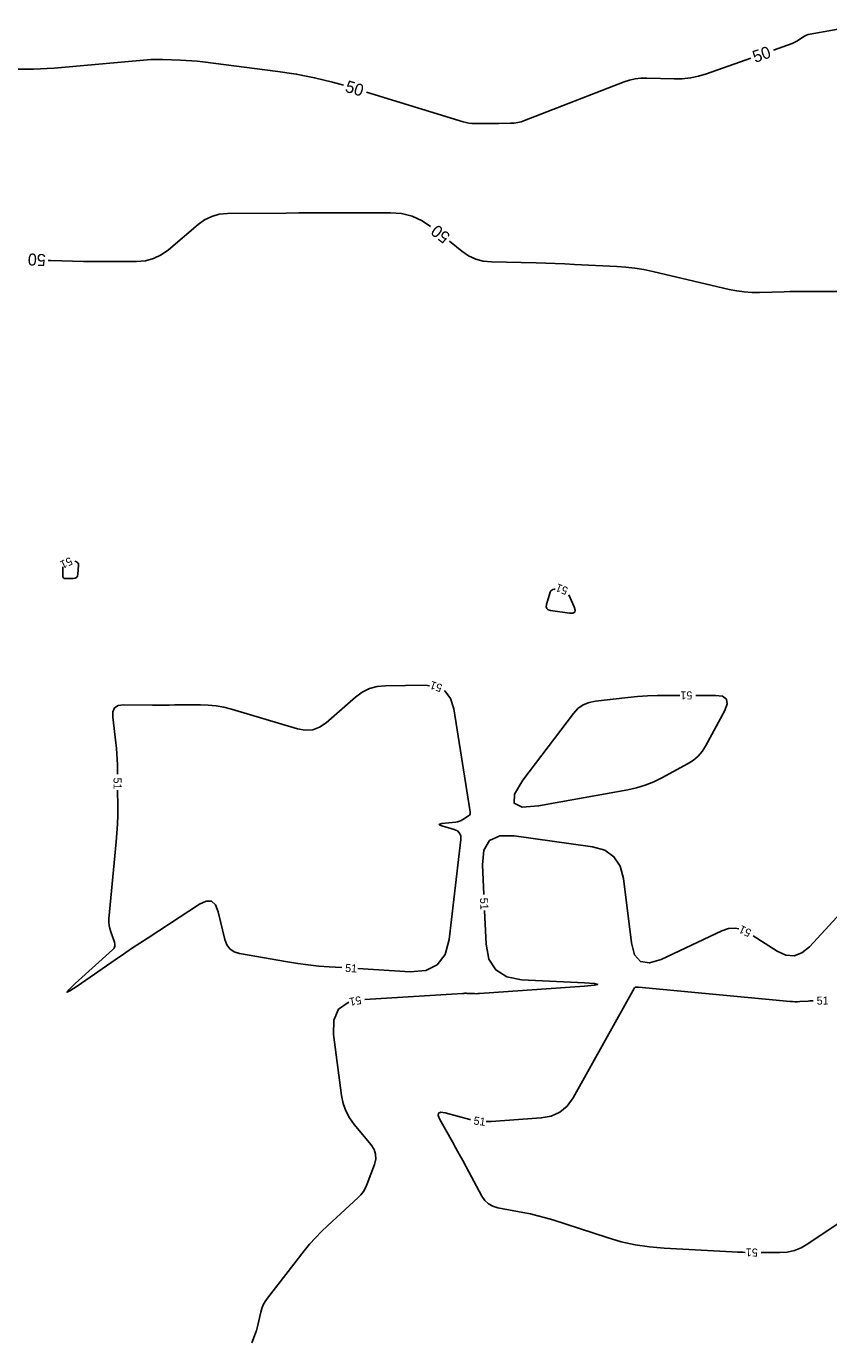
# Model space of a CAD drawing. Extents: x 2384780 to 2405861, y 547869 to 573706.
# Drawn here: x 2397007.9 to 2397208.4, y 554270.5 to 554599.3 of the extents above; entities that cross this region are included whole.
import ezdxf

# ---------------------------------------------------------------- set-up
doc = ezdxf.new("R2010")
doc.units = 0
doc.layers.add('Old_Level_60', color=7, linetype='Continuous')
doc.layers.add('Old_Level_61', color=7, linetype='Continuous')

msp = doc.modelspace()

# ---------------------------------------------------------------- linework, layer by layer
at = {"layer": 'Old_Level_60'}
for points in [[(2397017.7525, 554461.334), (2397019.58125, 554461.35), (2397020.0765, 554461.424), (2397020.4425, 554461.6365), (2397020.67925, 554461.98725), (2397020.787, 554462.47625), (2397020.95825, 554464.69025), (2397020.94325, 554464.972), (2397020.85125, 554465.206), (2397020.68225, 554465.39225), (2397020.43625, 554465.5305), (2397020.007, 554465.70275)], [(2397017.00775, 554464.28175), (2397016.979, 554462.111), (2397017.0235, 554461.7685), (2397017.16725, 554461.525), (2397017.41025, 554461.38), (2397017.7525, 554461.334)], [(2397140.049, 554458.66075), (2397139.8645, 554458.66725), (2397139.49825, 554458.6315), (2397139.204, 554458.49575), (2397138.98175, 554458.26), (2397138.83125, 554457.92425), (2397137.9285, 554454.88525), (2397137.84325, 554454.30375), (2397137.97475, 554453.8615), (2397138.3225, 554453.5585), (2397138.88725, 554453.39475)], [(2397138.88725, 554453.39475), (2397143.665, 554452.72725), (2397144.48525, 554452.72), (2397144.9525, 554452.97675), (2397145.0665, 554453.4975), (2397144.82775, 554454.28225), (2397143.46325, 554457.2935)], [(2397108.67275, 554434.59975), (2397107.6375, 554434.729), (2397097.675, 554434.59475), (2397095.60525, 554434.39475), (2397093.66625, 554433.85225), (2397091.8575, 554432.967), (2397090.1795, 554431.7395), (2397082.81475, 554425.35175), (2397081.18375, 554424.2285), (2397079.4465, 554423.59625), (2397077.60325, 554423.455), (2397075.65375, 554423.80475), (2397059.14675, 554428.7125), (2397057.2405, 554429.20425), (2397055.31375, 554429.5515), (2397053.3665, 554429.75475), (2397051.39875, 554429.814), (2397044.93725, 554429.77125), (2397043.55275, 554429.764), (2397042.16825, 554429.7605), (2397040.7835, 554429.76075), (2397039.399, 554429.7645), (2397032.171, 554429.7945), (2397030.84, 554429.608), (2397029.94525, 554429.036), (2397029.4865, 554428.078), (2397029.4635, 554426.73425), (2397030.2745, 554420.35075), (2397030.428, 554418.98125), (2397030.54075, 554417.60925), (2397030.613, 554416.2345), (2397030.6445, 554414.857), (2397030.6635, 554412.515)], [(2397090.7025, 554363.90925), (2397103.83025, 554363.09925), (2397107.6955, 554363.40525), (2397110.6015, 554364.859), (2397112.5475, 554367.461), (2397113.534, 554371.211), (2397116.46, 554396.18), (2397116.44225, 554397.07025), (2397116.15925, 554397.7845), (2397115.61125, 554398.323), (2397114.798, 554398.68575), (2397111.709, 554399.5835), (2397111.2155, 554399.762), (2397111.0585, 554399.9125), (2397111.23825, 554400.035), (2397111.7545, 554400.12975), (2397115.1915, 554400.53525), (2397115.673, 554400.61925), (2397116.1355, 554400.75525), (2397116.5795, 554400.9435), (2397117.00475, 554401.184), (2397118.3635, 554402.0545), (2397118.61125, 554402.2605), (2397118.77275, 554402.50525), (2397118.8475, 554402.7885), (2397118.836, 554403.1105), (2397114.706, 554428.78825), (2397113.90075, 554431.418), (2397112.4545, 554433.28475), (2397112.39375, 554433.31675)], [(2397144.6115, 554427.62875), (2397131.9745, 554411.0255), (2397129.85325, 554407.51025), (2397129.80425, 554405.262), (2397131.82775, 554404.28075), (2397135.92325, 554404.5665), (2397158.195, 554408.55575), (2397160.41525, 554409.04525), (2397162.57525, 554409.707), (2397164.67425, 554410.5415), (2397166.71275, 554411.5485), (2397173.273, 554415.11975), (2397174.59825, 554415.96525), (2397175.7625, 554416.97125), (2397176.76575, 554418.138), (2397177.608, 554419.4655), (2397182.42325, 554428.36325), (2397183.055, 554430.0315), (2397182.887, 554431.22325), (2397181.919, 554431.93825), (2397180.151, 554432.1765), (2397175.199, 554432.1765)], [(2397171.199, 554432.1765), (2397168.06025, 554432.1765), (2397165.58725, 554432.143), (2397163.118, 554432.04225), (2397160.65225, 554431.8745), (2397158.19025, 554431.63925), (2397150.154, 554430.76175), (2397148.516, 554430.425), (2397147.04625, 554429.7905), (2397145.74475, 554428.8585), (2397144.6115, 554427.62875)], [(2397030.696, 554408.51525), (2397030.72925, 554404.457), (2397030.719, 554402.22975), (2397030.652, 554400.00475), (2397030.52825, 554397.7825), (2397030.34775, 554395.56225), (2397028.53875, 554376.35075), (2397028.50625, 554375.52175), (2397028.5655, 554374.70475), (2397028.71675, 554373.89975), (2397028.95975, 554373.10675), (2397029.90425, 554370.5355), (2397030.027, 554370.004), (2397029.99075, 554369.5115), (2397029.79525, 554369.058), (2397029.44075, 554368.6435)], [(2397185.983, 554373.831), (2397185.0305, 554374.02375), (2397183.394, 554373.90475), (2397181.72925, 554373.34125), (2397166.51875, 554366.22225), (2397163.6115, 554365.334), (2397161.409, 554365.71975), (2397159.91075, 554367.38), (2397159.11725, 554370.3145), (2397157.12375, 554386.44525), (2397156.319, 554389.53075), (2397154.75875, 554391.87475), (2397152.4435, 554393.47675), (2397149.37275, 554394.337), (2397129.84375, 554397.10775), (2397126.2065, 554397.0995), (2397123.665, 554395.88725), (2397122.21875, 554393.47125), (2397121.868, 554389.851), (2397122.2125, 554382.4685)], [(2397268.866, 554372.7565), (2397247.1675, 554392.4145), (2397246.2255, 554393.13225), (2397245.20475, 554393.64975), (2397244.10525, 554393.9675), (2397242.92675, 554394.085), (2397238.9485, 554394.14225), (2397238.09625, 554394.1565), (2397237.24375, 554394.1745), (2397236.3915, 554394.1965), (2397235.5395, 554394.22225), (2397229.41675, 554394.4205), (2397228.1575, 554394.337), (2397227.00375, 554394.00175), (2397225.9555, 554393.41475), (2397225.0125, 554392.57575), (2397203.59125, 554369.35575), (2397201.7405, 554367.82975), (2397199.77925, 554367.14475), (2397197.708, 554367.30075), (2397195.52625, 554368.29775), (2397189.54775, 554372.08625)], [(2397029.44075, 554368.6435), (2397020.122, 554360.16475), (2397018.51525, 554358.63675), (2397018.06075, 554358.0255), (2397018.75875, 554358.3305), (2397020.609, 554359.55225), (2397030.09625, 554366.121), (2397032.13425, 554367.521), (2397034.18225, 554368.906), (2397036.2405, 554370.276), (2397038.30875, 554371.631), (2397051.18775, 554380.001), (2397052.84925, 554380.775), (2397054.1795, 554380.722), (2397055.179, 554379.84225), (2397055.8475, 554378.136), (2397057.49075, 554371.21125), (2397057.9865, 554369.8795), (2397058.76975, 554368.85225), (2397059.84025, 554368.1295), (2397061.19825, 554367.711), (2397073.197, 554365.5835), (2397075.77275, 554365.1645), (2397078.357, 554364.8195), (2397080.95025, 554364.548), (2397083.552, 554364.35025), (2397086.71, 554364.1555)], [(2397122.399, 554378.47275), (2397122.79225, 554370.0435), (2397123.496, 554366.303), (2397125.211, 554363.57), (2397127.93775, 554361.84475), (2397131.67575, 554361.12725), (2397147.3495, 554360.33825), (2397149.869, 554360.16075), (2397150.71025, 554359.96675), (2397149.873, 554359.75625), (2397147.3575, 554359.529), (2397121.149, 554357.68975), (2397120.72875, 554357.66625), (2397120.30825, 554357.655), (2397119.88775, 554357.65575), (2397119.467, 554357.66875), (2397118.0925, 554357.73075), (2397117.798, 554357.74025), (2397117.5035, 554357.74175), (2397117.20925, 554357.7355), (2397116.91475, 554357.72125), (2397092.44675, 554356.22075)], [(2397122.81775, 554325.7045), (2397124.041, 554325.739), (2397136.56475, 554326.5985), (2397139.077, 554327.053), (2397141.2465, 554328.04875), (2397143.073, 554329.58525), (2397144.557, 554331.66275), (2397159.897, 554359.10725), (2397159.95525, 554359.188), (2397160.027, 554359.24575), (2397160.11225, 554359.28075), (2397160.211, 554359.293), (2397160.55575, 554359.2955), (2397160.6295, 554359.29525), (2397160.70325, 554359.293), (2397160.77675, 554359.28875), (2397160.8505, 554359.28275), (2397198.766, 554355.71725), (2397199.38325, 554355.67175), (2397200.00075, 554355.651), (2397200.6185, 554355.65525), (2397201.23675, 554355.68425), (2397203.25675, 554355.81975), (2397203.6895, 554355.846), (2397204.12275, 554355.86725), (2397204.5535, 554355.88325)], [(2397088.51975, 554355.48625), (2397088.33775, 554355.4485), (2397085.943, 554353.7415), (2397084.7215, 554351.0665), (2397084.673, 554347.42325), (2397086.6555, 554332.221), (2397087.05, 554330.24825), (2397087.704, 554328.3885), (2397088.61775, 554326.6415), (2397089.79125, 554325.0075), (2397094.049, 554319.854), (2397094.7845, 554318.72), (2397095.167, 554317.5265), (2397095.19625, 554316.27375), (2397094.87225, 554314.96125), (2397093.088, 554310.17875), (2397092.65275, 554309.1895), (2397092.1115, 554308.27175), (2397091.46475, 554307.425), (2397090.712, 554306.64925), (2397083.2135, 554299.76225), (2397081.64, 554298.256), (2397080.13275, 554296.68825), (2397078.692, 554295.0595), (2397077.3175, 554293.3695), (2397068.12525, 554281.5765), (2397067.56075, 554280.7655), (2397067.0955, 554279.90775), (2397066.729, 554279.00325), (2397066.4615, 554278.05225), (2397065.74975, 554274.8685), (2397065.5835, 554274.19075), (2397065.38975, 554273.5215), (2397065.16825, 554272.86075), (2397064.919, 554272.20875), (2397064.21175, 554270.46625)], [(2397187.55675, 554293.02875), (2397186.99225, 554293.04175), (2397185.6275, 554293.08975), (2397184.26325, 554293.15425), (2397167.279, 554294.06), (2397163.66125, 554294.37075), (2397160.08675, 554294.91425), (2397156.5555, 554295.69125), (2397153.0675, 554296.701), (2397139.49075, 554301.11325), (2397137.6325, 554301.68375), (2397135.7585, 554302.19275), (2397133.869, 554302.64), (2397131.96375, 554303.0255), (2397125.71425, 554304.18425), (2397124.46175, 554304.55125), (2397123.38225, 554305.15625), (2397122.47625, 554305.9985), (2397121.74325, 554307.07875), (2397117.794, 554314.40525), (2397116.94425, 554315.9735), (2397116.088, 554317.538), (2397115.22525, 554319.099), (2397114.35575, 554320.65625), (2397111.25125, 554326.18875), (2397110.83325, 554327.18275), (2397110.9105, 554327.79375), (2397111.4825, 554328.0215), (2397112.54975, 554327.8665), (2397118.69225, 554326.24675), (2397118.86, 554326.20975)], [(2397218.14325, 554305.1585), (2397203.23725, 554295.1225), (2397201.577, 554294.17), (2397199.83375, 554293.49275), (2397198.007, 554293.09025), (2397196.09725, 554292.9625), (2397191.5565, 554292.98575)]]:
    msp.add_lwpolyline(points, dxfattribs=at)
at = {"layer": 'Old_Level_61'}
for points in [[(2397214.9315, 554599.3165), (2397203.801, 554597.377), (2397203.30975, 554597.2645), (2397202.83875, 554597.10175), (2397202.38825, 554596.88875), (2397201.9585, 554596.62525), (2397200.5875, 554595.683), (2397200.2885, 554595.4915), (2397199.97875, 554595.3205), (2397199.65875, 554595.1705), (2397199.328, 554595.04125), (2397194.58525, 554593.362)], [(2397087.17525, 554584.6245), (2397084.42725, 554585.4075), (2397079.91525, 554586.4845), (2397075.36075, 554587.3655), (2397070.764, 554588.05), (2397051.9575, 554590.438), (2397050.58425, 554590.5965), (2397049.2085, 554590.7235), (2397047.83025, 554590.819), (2397046.4495, 554590.883), (2397041.93475, 554591.0405), (2397040.96775, 554591.0595), (2397040.0015, 554591.04875), (2397039.036, 554591.0085), (2397038.0715, 554590.9385), (2397014.8165, 554588.8925), (2397013.111, 554588.76125), (2397011.404, 554588.6675), (2397009.6955, 554588.61125), (2397007.98525, 554588.5925), (2397002.3955, 554588.5925)], [(2397188.92925, 554591.35925), (2397177.8915, 554587.45125), (2397175.90375, 554586.84775), (2397173.88625, 554586.4345), (2397171.839, 554586.2115), (2397169.762, 554586.1785), (2397162.9285, 554586.3815), (2397161.4765, 554586.3535), (2397160.04925, 554586.182), (2397158.6465, 554585.86725), (2397157.2685, 554585.409), (2397132.42275, 554575.77175), (2397131.571, 554575.4835), (2397130.704, 554575.2735), (2397129.82175, 554575.1415), (2397128.924, 554575.088), (2397125.96675, 554575.041), (2397125.333, 554575.032), (2397124.6995, 554575.02525), (2397124.06575, 554575.021), (2397123.432, 554575.01875), (2397119.9665, 554575.0135), (2397119.228, 554575.03975), (2397118.49775, 554575.12125), (2397117.77575, 554575.2575), (2397117.062, 554575.44875), (2397092.91975, 554582.89325)], [(2397013.35975, 554540.8525), (2397013.99275, 554540.8205), (2397016.72325, 554540.699), (2397019.45475, 554540.6125), (2397022.18725, 554540.5605), (2397024.92025, 554540.543), (2397035.4525, 554540.543), (2397037.64175, 554540.72625), (2397039.69575, 554541.276), (2397041.61475, 554542.19225), (2397043.39825, 554543.47475), (2397050.794, 554549.7925), (2397052.44125, 554550.97925), (2397054.2135, 554551.83225), (2397056.11025, 554552.351), (2397058.13225, 554552.53575), (2397072.82025, 554552.6615), (2397075.96775, 554552.6855), (2397079.115, 554552.70425), (2397082.2625, 554552.71725), (2397085.41025, 554552.725), (2397098.859, 554552.7455), (2397101.66275, 554552.52525), (2397104.31, 554551.856), (2397106.80125, 554550.73725), (2397108.90425, 554549.325)], [(2397113.61575, 554545.61125), (2397116.716, 554543.1485), (2397118.39625, 554542.01325), (2397120.18925, 554541.188), (2397122.09425, 554540.6725), (2397124.11175, 554540.467), (2397135.28775, 554540.19425), (2397137.68225, 554540.129), (2397140.0765, 554540.05), (2397142.47, 554539.9575), (2397144.86325, 554539.851), (2397155.459, 554539.35), (2397157.72225, 554539.19075), (2397159.971, 554538.92825), (2397162.20525, 554538.56225), (2397164.425, 554538.09275), (2397183.5835, 554533.57925), (2397185.4455, 554533.20425), (2397187.32025, 554532.9535), (2397189.20725, 554532.82725), (2397191.10675, 554532.82525), (2397197.332, 554533.022), (2397198.666, 554533.059), (2397200.00025, 554533.08525), (2397201.33475, 554533.101), (2397202.66925, 554533.1065), (2397211.44125, 554533.1065)]]:
    msp.add_lwpolyline(points, dxfattribs=at)

# ---------------------------------------------------------------- texts
at = {"layer": 'Old_Level_60'}
for rotation, p in [(205.3527806, (2397018.8065, 554466.813)), (158.1777806, (2397143.4685, 554459.0605)), (160.9771417, (2397112.0235, 554434.82725)), (180, (2397174.33275, 554433.1765)), (270.4666167, (2397029.6705, 554411.64075)), (272.6713194, (2397121.254, 554381.5565)), (153.9185444, (2397189.29325, 554373.515)), (356.4697417, (2397087.513, 554363.104)), (190.5920778, (2397091.40875, 554357.08325)), (1.1344056, (2397205.43925, 554354.902)), (352.7250722, (2397119.57325, 554324.9955)), (179.3839694, (2397190.701, 554293.9845))]:
    msp.add_text('51', height=2, rotation=rotation, dxfattribs=at).set_placement(p)
at = {"layer": 'Old_Level_61'}
for rotation, p in [(19.4973722, (2397190.03125, 554590.15825)), (343.2303333, (2397087.35875, 554583.0225)), (141.7519417, (2397114.05, 554547.19275)), (177.0924722, (2397012.7985, 554542.383))]:
    msp.add_text('50', height=3, rotation=rotation, dxfattribs=at).set_placement(p)

doc.saveas('drawing.dxf')
